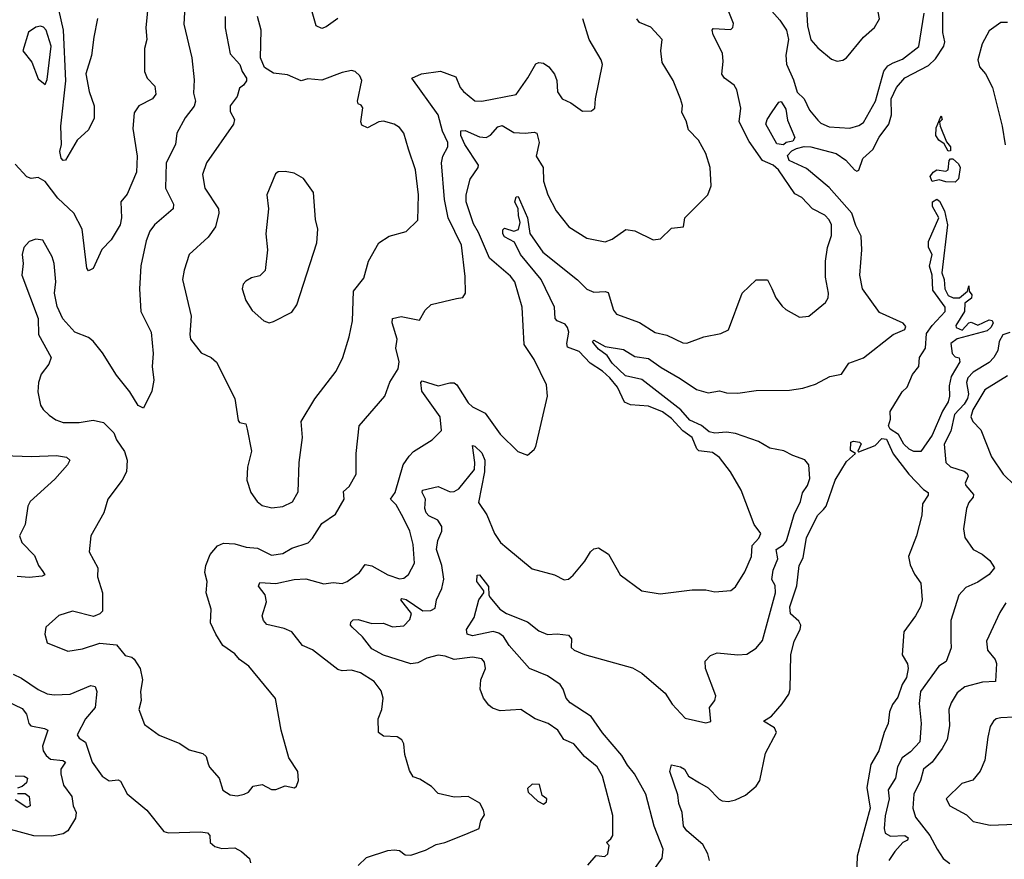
# Model space of a CAD drawing. Extents: x 1268547 to 1425625, y 515768 to 616754.
# Tile 417 of 507: x 1364744 to 1369051, y 589891 to 593561. Entities that reach past the tile are written whole.
import ezdxf

# ---------------------------------------------------------------- set-up
doc = ezdxf.new("R2010")
doc.units = 0

msp = doc.modelspace()

# ---------------------------------------------------------------- linework, layer by layer
at = {"layer": '0CON10XD'}
for points in [[(1368319.5, 593379.5), (1368345, 593384.2), (1368360.8, 593395), (1368435.4, 593484.6), (1368483.4, 593526.6), (1368504.2, 593565), (1368499.4, 593595), (1368455.8, 593645), (1368365, 593698.4), (1368255, 593718.9), (1368206.1, 593713.9), (1368187, 593703), (1368181.2, 593685), (1368189.4, 593535), (1368205, 593473.8), (1368235, 593437.5), (1368295, 593388.6), (1368319.5, 593379.5)], [(1365307.5, 593645), (1365295.6, 593525), (1365300.6, 593475), (1365290, 593435), (1365290, 593335), (1365301.9, 593305), (1365335, 593271.2), (1365340, 593235), (1365324.4, 593215.6), (1365265, 593184.3), (1365245, 593154), (1365238.8, 593085), (1365258.2, 592965), (1365255.3, 592894.7), (1365215, 592798.8), (1365186.7, 592765), (1365189.1, 592695), (1365183.7, 592665), (1365145, 592599.5), (1365102.8, 592557.2), (1365065, 592472.9), (1365045, 592464), (1365037.5, 592475), (1365017.9, 592645), (1364980.3, 592715), (1364911.6, 592781.6), (1364855, 592854.4), (1364825, 592871.4), (1364795, 592867.5), (1364775, 592874.2), (1364725, 592929.4)], [(1365467.3, 593645), (1365462.1, 593542.1), (1365497.3, 593395), (1365508, 593298), (1365505, 593240), (1365512.7, 593205), (1365507.1, 593182.9), (1365467.7, 593132.3), (1365430.8, 593065), (1365425.5, 593015), (1365384.2, 592935.8), (1365382.2, 592825), (1365406.2, 592775), (1365416.9, 592755), (1365415.9, 592734.1), (1365333.1, 592665), (1365312.7, 592637.3), (1365297.1, 592595), (1365273.6, 592485), (1365267.5, 592385), (1365273.5, 592285), (1365319.2, 592195), (1365328.1, 592101.9), (1365323.3, 592045), (1365330.8, 591985), (1365322.3, 591937.7), (1365285, 591862.5), (1365262.5, 591875), (1365226.2, 591935), (1365167, 592007), (1365106, 592105), (1365065, 592156.2), (1365045, 592172.5), (1364985.9, 592195.9), (1364933, 592253), (1364907.6, 592307.6), (1364895.8, 592365), (1364902.2, 592415), (1364894.5, 592495), (1364886.7, 592525), (1364845, 592597.1), (1364815, 592601.9), (1364785, 592590.8), (1364762.9, 592565), (1364755.6, 592535), (1364760, 592495), (1364754.3, 592445), (1364824.3, 592255), (1364825.8, 592185), (1364881.4, 592085), (1364871.4, 592055), (1364838.7, 592011.3), (1364825.8, 591975), (1364822.9, 591935), (1364835.6, 591875.6), (1364846.6, 591856.6), (1364872.5, 591832.5), (1364902.6, 591812.6), (1364935, 591800.6), (1365005, 591800), (1365065, 591810.8), (1365110.9, 591800.9), (1365155.6, 591755.6), (1365167.5, 591725), (1365203, 591673), (1365213.8, 591635), (1365212, 591585), (1365192.1, 591547.9), (1365130, 591465), (1365112, 591405), (1365055.8, 591304.2), (1365048.6, 591235), (1365085.7, 591165), (1365084.4, 591125), (1365105.9, 591055.9), (1365105.8, 590975), (1365095, 590964), (1365067.3, 590952.7), (1364975, 590975.7), (1364915, 590956), (1364859.2, 590905), (1364853.8, 590875), (1364865, 590837.5), (1364955, 590800), (1365019.1, 590810.9), (1365095, 590836), (1365168.3, 590828.3), (1365205, 590781.2), (1365235, 590774.2), (1365245, 590765.8), (1365271.1, 590725), (1365281.5, 590675), (1365272.2, 590625), (1365275.6, 590585), (1365266, 590545), (1365290.8, 590480.8), (1365354, 590434), (1365445, 590396.7), (1365485, 590368.9), (1365545, 590354), (1365559.7, 590339.7), (1365568.8, 590308.8), (1365575, 590293.8), (1365616.2, 590245), (1365633.2, 590193.2), (1365665, 590172.9), (1365695, 590168.9), (1365726.7, 590175), (1365745.4, 590184.6), (1365765, 590210), (1365805, 590217.5), (1365845, 590196.7), (1365865, 590196.7), (1365905, 590212.5), (1365946.4, 590203.6), (1365955, 590210), (1365963.3, 590235), (1365960, 590275), (1365922, 590335), (1365888.1, 590455), (1365863.2, 590593.2), (1365746, 590735), (1365706, 590765), (1365685, 590789.2), (1365632.9, 590825), (1365601.4, 590875), (1365579.2, 590925), (1365581.4, 590985), (1365560, 591055), (1365564.2, 591105), (1365554.2, 591145), (1365558.6, 591175), (1365577.4, 591222.6), (1365608.7, 591261.3), (1365635, 591272.5), (1365685, 591270), (1365735.4, 591255.4)], [(1367975.6, 593665), (1368069, 593559), (1368098.4, 593515), (1368106.9, 593475), (1368094.6, 593405.4), (1368097.2, 593367.2), (1368128.2, 593298.2), (1368144.2, 593245), (1368174.8, 593214.8), (1368199.2, 593165), (1368235, 593121.4), (1368248.8, 593108.8), (1368285, 593093.1), (1368375, 593087.5), (1368415, 593098.5), (1368435, 593111.9), (1368487.1, 593205), (1368523.7, 593336.3), (1368541.2, 593358.8), (1368565, 593373.2), (1368605, 593388.8), (1368676.1, 593443.9), (1368699.6, 593589.6)], [(1365084.2, 593565.8), (1365068.4, 593485), (1365058.3, 593405), (1365033.8, 593325), (1365047.4, 593247.4), (1365070, 593185), (1365069.7, 593130.3), (1365045, 593080), (1364995, 593034), (1364945, 592946.7), (1364935, 592946.2), (1364925, 592956.2), (1364919.6, 592985), (1364926.5, 593015), (1364924.7, 593095), (1364946.5, 593293.5), (1364936.2, 593515), (1364915, 593605.9)], [(1366135, 593566.7), (1366085, 593529.4), (1366065, 593522.7), (1366040.6, 593535), (1366023.2, 593595)], [(1366415, 591031.4), (1366435, 591026.5), (1366507.2, 590977.2), (1366541.9, 590978.1), (1366561.2, 590988.8), (1366566.7, 591025), (1366590.6, 591075), (1366598.6, 591115), (1366590.7, 591175), (1366567.8, 591245), (1366572.7, 591285), (1366590, 591325), (1366590, 591345), (1366573.2, 591373.2), (1366533, 591393), (1366522.1, 591405), (1366516.5, 591425), (1366518.8, 591465), (1366504.7, 591495), (1366506, 591504), (1366575, 591520.3), (1366626.7, 591496.7), (1366645, 591498.5), (1366665, 591510.9), (1366732.9, 591595), (1366735.4, 591625.4), (1366725, 591700), (1366735, 591697.5), (1366765, 591667.3), (1366778.4, 591635), (1366777.1, 591585), (1366750.4, 591450.4), (1366786.6, 591396.6), (1366820.8, 591315), (1366847.5, 591275), (1366875, 591252.9), (1366985, 591161.1), (1367083.9, 591133.9), (1367125, 591112), (1367145, 591116), (1367165, 591132.5), (1367215.4, 591194.6), (1367240, 591235), (1367255, 591248), (1367275, 591252), (1367318.8, 591225), (1367370, 591135), (1367465, 591064), (1367545, 591052), (1367685, 591069.4), (1367745, 591069.2), (1367785, 591060), (1367854.3, 591065.7), (1367875, 591081.2), (1367915, 591148), (1367944.4, 591215), (1367947.4, 591262.6), (1367976.9, 591295), (1367985.7, 591315), (1367956.7, 591355), (1367900, 591505), (1367852.5, 591585), (1367805, 591647.5), (1367775, 591669.5), (1367715, 591676.7), (1367705.6, 591685.6), (1367685.3, 591735), (1367643.9, 591763.9), (1367595, 591818.4), (1367555, 591847), (1367495, 591872), (1367415, 591877.3), (1367389.8, 591889.8), (1367358.6, 591955), (1367325, 591995.8), (1367292.5, 592025), (1367239.1, 592059.1), (1367190.7, 592110.7), (1367139.6, 592129.6), (1367136.5, 592145), (1367145.7, 592195), (1367140.8, 592215), (1367129.8, 592229.8), (1367095, 592244.6), (1367086.2, 592255), (1367083.7, 592305), (1367024.8, 592424.8), (1366935.2, 592535.2), (1366908.4, 592588.4), (1366865, 592612.5), (1366856.9, 592625), (1366857.3, 592642.7), (1366865, 592649.1), (1366905, 592636.5), (1366926.1, 592643.9), (1366933.8, 592675), (1366925.3, 592705.3), (1366924.2, 592735), (1366910, 592765), (1366915, 592786.9), (1366925, 592788.1), (1366965.2, 592695.2), (1366975.9, 592625.9), (1367032.2, 592545), (1367184.1, 592424.1), (1367225, 592382.6), (1367255, 592369.4), (1367305, 592372.7), (1367318.2, 592368.2), (1367340.9, 592290.9), (1367353.9, 592273.9), (1367455, 592238.1), (1367523.7, 592193.7), (1367575, 592182.3), (1367645, 592148.1), (1367662.7, 592147.3), (1367735.8, 592174.2), (1367811.2, 592188.8), (1367843.9, 592206.1), (1367904, 592365), (1367965, 592423.3), (1368015, 592423.3), (1368033.3, 592386.7), (1368050.6, 592345), (1368079.3, 592309.3), (1368095, 592294.3), (1368155, 592261.4), (1368195.5, 592264.5), (1368268.8, 592325), (1368280, 592345), (1368281.5, 592365), (1368268.8, 592435), (1368268.1, 592505), (1368277.1, 592565), (1368295, 592617.5), (1368294.6, 592665), (1368285, 592686.7), (1368265, 592706.5), (1368211.2, 592735), (1368165, 592784), (1368135, 592800), (1368062.9, 592905), (1368039.6, 592925), (1367993.3, 592945), (1367935, 593029.1), (1367890.8, 593115), (1367897.7, 593175), (1367880, 593255), (1367868.6, 593275), (1367826.1, 593306.1), (1367815, 593322.5), (1367821.2, 593378.8), (1367818.1, 593415), (1367777.5, 593495), (1367772.9, 593515), (1367777.5, 593522.5), (1367855, 593518.6), (1367863.4, 593526.6), (1367866.2, 593545), (1367845, 593596.1)], [(1367510, 589835), (1367553.6, 589896.4), (1367558.1, 589935), (1367519.6, 590035), (1367483.2, 590175), (1367433.4, 590265), (1367402, 590302), (1367377.9, 590345), (1367293, 590443), (1367244, 590515), (1367151.4, 590575), (1367134.2, 590595), (1367121.3, 590635), (1367108, 590655), (1367052.2, 590692.2), (1366974.5, 590725), (1366885, 590825.4), (1366860.7, 590865), (1366839.9, 590879.9), (1366815, 590887.3), (1366725, 590867.8), (1366701.9, 590875), (1366698.9, 590895), (1366731.7, 590948.3), (1366752.9, 591025), (1366774.3, 591055), (1366774.3, 591065), (1366743.3, 591105), (1366745, 591132.5), (1366755, 591134.2), (1366795, 591083.8), (1366795.8, 591045), (1366801.4, 591035), (1366844.3, 590985), (1366874, 590965), (1366965, 590928.9), (1367015, 590889.2), (1367053.1, 590873.1), (1367095, 590877.1), (1367145, 590870), (1367157.5, 590855), (1367156.7, 590816.7), (1367168.8, 590805), (1367215, 590786.5), (1367425, 590728.1), (1367465.8, 590705), (1367496.7, 590676.7), (1367567.1, 590617.1), (1367598.3, 590568.3), (1367655, 590507.8), (1367745, 590487.5), (1367767.1, 590492.9), (1367760.5, 590555), (1367784.2, 590585), (1367789.4, 590605), (1367744.3, 590725), (1367742.7, 590757.3), (1367765, 590782), (1367795, 590794), (1367885.6, 590784.4), (1367925, 590787.1), (1367965, 590814.2), (1367992.4, 590847.6), (1368049.2, 591055), (1368047.8, 591087.8), (1368034, 591114), (1368040.3, 591155), (1368059.7, 591205), (1368052.2, 591245), (1368085, 591266.2), (1368097.6, 591282.4), (1368131.7, 591398.3), (1368158.6, 591455), (1368167.8, 591492.2), (1368189.8, 591525), (1368199.6, 591555), (1368195.3, 591615), (1368177.7, 591637.7), (1368125, 591655.4), (1368086.3, 591676.3), (1368025, 591688.8), (1367975, 591716.6), (1367875, 591752.3), (1367835, 591758.5), (1367785, 591753.3), (1367759.1, 591759.1), (1367726.7, 591786.7), (1367675, 591811.2), (1367636.2, 591856.2), (1367465, 591988.2), (1367393.2, 592005), (1367335, 592059.6), (1367313.2, 592093.2), (1367275, 592120.4), (1367254.7, 592145), (1367250, 592155), (1367255, 592160), (1367305, 592133.1), (1367385, 592120), (1367435, 592088.8), (1367495, 592080.7), (1367550.3, 592040.3), (1367633.2, 591993.2), (1367705, 591944.7), (1367755, 591930.3), (1367805, 591939.2), (1367835, 591929.7), (1367885, 591928.7), (1367965, 591940.4), (1368111.7, 591941.7), (1368169.7, 591950.3), (1368225, 591968), (1368287.9, 592002.1), (1368338.1, 592011.9), (1368370.8, 592059.2), (1368435, 592083.1), (1368565, 592185.7), (1368615, 592207.5), (1368619.3, 592219.3), (1368607.5, 592235), (1368505, 592281.4), (1368429.6, 592385), (1368418.2, 592445), (1368428.1, 592555), (1368425.2, 592615), (1368401.1, 592661.1), (1368383.1, 592715), (1368340.3, 592765), (1368285, 592827.6), (1368185, 592911), (1368109.3, 592945), (1368102.2, 592967.7), (1368121.9, 592988.1), (1368141.8, 592998.2), (1368175, 593007.1), (1368205, 593004.8), (1368315, 592975.8), (1368357.4, 592947.4), (1368395, 592904.3), (1368405, 592899.5), (1368415, 592902.8), (1368432.3, 592955), (1368475.7, 592994.3), (1368503.1, 593046.9), (1368546.2, 593105), (1368556.9, 593145), (1368555.1, 593215), (1368578.4, 593265), (1368615, 593306.9), (1368718.6, 593361.4), (1368750, 593390), (1368785.8, 593445), (1368790.4, 593465), (1368781.6, 593505), (1368781.7, 593595)], [(1365642.5, 593575), (1365642.2, 593525), (1365665, 593412.5), (1365707.5, 593365), (1365716.7, 593335), (1365736, 593305), (1365735.9, 593294.1), (1365722.5, 593275), (1365705, 593262.5), (1365696, 593225), (1365664.4, 593185), (1365665, 593160), (1365684.2, 593125), (1365680, 593105), (1365561.1, 592935), (1365543.3, 592885), (1365554.4, 592825), (1365613.8, 592733.8), (1365615.5, 592715), (1365600.9, 592655), (1365569.1, 592610.9), (1365486, 592535), (1365463.4, 592466.6), (1365456.9, 592425), (1365494.5, 592265), (1365488.1, 592185), (1365491.9, 592165), (1365537.5, 592105), (1365581.2, 592085), (1365604.5, 592064.5), (1365685.5, 591905.5), (1365699.2, 591809.2), (1365705, 591800), (1365733.9, 591793.9), (1365739.5, 591770.5), (1365758.6, 591675), (1365740, 591605), (1365737.7, 591547.7), (1365755.8, 591495), (1365782.9, 591455), (1365805, 591436.9), (1365847, 591427)], [(1365735.4, 591255.4), (1365785, 591250.5), (1365845, 591220.4), (1365895, 591228.2), (1365935, 591251.5), (1366005.3, 591274.7), (1366025.3, 591294.7), (1366065, 591358.8), (1366125, 591400), (1366164, 591465), (1366160.8, 591499.2), (1366185, 591520), (1366215.6, 591575), (1366215.5, 591664.5), (1366228.8, 591785), (1366340.8, 591915), (1366363.7, 591976.3), (1366400, 592035), (1366404.5, 592065), (1366389.4, 592125), (1366394.7, 592165), (1366373.8, 592236.2), (1366374.5, 592255), (1366413.3, 592263.3), (1366492.5, 592247.5), (1366518.3, 592291.7), (1366544.3, 592315.7), (1366655, 592341.9), (1366682.7, 592347.3), (1366694, 592365), (1366692.1, 592437.9), (1366676.8, 592575), (1366618.6, 592695), (1366602.8, 592775), (1366589, 592935), (1366594.7, 592965), (1366616.4, 593005), (1366616.3, 593025), (1366593.2, 593073.2), (1366573.9, 593145), (1366460, 593305), (1366501.2, 593325), (1366585, 593335.6), (1366651.2, 593311.2), (1366671.1, 593265), (1366685, 593247.9), (1366735, 593205.7), (1366765, 593204.4), (1366915, 593234.4), (1366967.3, 593307.3), (1367002.1, 593367.9), (1367015, 593374.4), (1367035, 593371.5), (1367058.1, 593355), (1367083, 593323), (1367093.3, 593295), (1367096.4, 593246.4), (1367116.2, 593215), (1367155, 593198), (1367205, 593161.2), (1367245, 593162), (1367260, 593175), (1367262.2, 593215), (1367292.5, 593365), (1367286.8, 593385), (1367234.5, 593475), (1367207.5, 593565)], [(1365847, 591427), (1365895, 591433.1), (1365936.9, 591453.1), (1365962.8, 591497.2), (1365967.1, 591625), (1365980.5, 591735), (1365975.6, 591805), (1366035, 591904.4), (1366128.6, 592025), (1366157.1, 592085), (1366185.5, 592175), (1366199.5, 592245), (1366204.5, 592375), (1366249.1, 592430.9), (1366270, 592505), (1366315, 592585.7), (1366360, 592615), (1366435, 592635.8), (1366485.5, 592684.5), (1366488.9, 592795), (1366475.4, 592905), (1366445.4, 592995.4), (1366424.7, 593064.7), (1366405, 593090), (1366382, 593105), (1366335, 593116.9), (1366315, 593114.5), (1366265, 593089.1), (1366240.2, 593100.2), (1366235.6, 593115), (1366245.7, 593175.7), (1366237.7, 593187.7), (1366224, 593194), (1366222, 593205), (1366240.8, 593295), (1366232, 593315), (1366211.2, 593335), (1366195, 593338.9), (1366155, 593330.6), (1366065, 593297.1), (1366005, 593303.3), (1365975, 593293.8), (1365915, 593320), (1365855, 593327.5), (1365815, 593352.5), (1365796.9, 593395), (1365800.6, 593515), (1365784, 593575)], [(1366695, 590001.4), (1366753.9, 590026.1), (1366760.5, 590059.5), (1366776.7, 590085), (1366773.3, 590105), (1366756.4, 590136.4), (1366705, 590165.8), (1366645, 590162), (1366575, 590178.8), (1366545, 590208.8), (1366495, 590241.2), (1366465, 590251.2), (1366448.7, 590278.7), (1366428.3, 590348.3), (1366424, 590395), (1366415, 590413.3), (1366395, 590426), (1366335, 590429.4), (1366313.1, 590445), (1366312.5, 590505), (1366328.2, 590545), (1366334.3, 590595), (1366325, 590626.7), (1366295, 590668), (1366235, 590705.3), (1366195, 590717.1), (1366155, 590714.4), (1366135, 590720), (1366025, 590806.9), (1365981.4, 590825), (1365935, 590885.3), (1365900.3, 590900.3), (1365825, 590916.7), (1365810, 590935), (1365804.5, 590955), (1365823.4, 591016.6), (1365817.4, 591047.4), (1365788.8, 591085), (1365795, 591100.4), (1365865, 591096.5), (1365945, 591113.5), (1365995, 591117.5), (1366075, 591095.5), (1366115, 591101.4), (1366155, 591097.1), (1366176.7, 591105), (1366230, 591145), (1366255, 591180), (1366285, 591174), (1366354.7, 591134.7), (1366405, 591116.7), (1366425, 591119.4), (1366445, 591135.8), (1366471.5, 591185), (1366465, 591266.7), (1366450, 591325), (1366421.7, 591385), (1366390.1, 591440.1), (1366365.6, 591465), (1366386.2, 591493.8), (1366421.5, 591615), (1366447, 591653), (1366467, 591673), (1366548.6, 591725), (1366588.5, 591765), (1366583.8, 591825), (1366503.2, 591936.8), (1366499.2, 591975), (1366505, 591982), (1366575, 591961.2), (1366625, 591974.4), (1366645, 591973.1), (1366655.6, 591965), (1366705, 591886.9), (1366725, 591868.6), (1366780.4, 591840.4), (1366845, 591750), (1366923.6, 591673.6), (1366965, 591657.5), (1366995, 591682.5), (1367001.2, 591695), (1367052, 591915), (1367048, 591965), (1366993.8, 592075), (1366951.1, 592141.1), (1366942.3, 592305), (1366909.2, 592415), (1366890.6, 592440.6), (1366798.8, 592518.8), (1366750.7, 592630.7), (1366728.3, 592668.3), (1366696.9, 592765), (1366696.2, 592795), (1366715, 592863.3), (1366750, 592915), (1366751.1, 592925), (1366691.7, 593015), (1366673.6, 593055), (1366674.3, 593075), (1366693.1, 593076.9), (1366755, 593048.6), (1366784.3, 593045.7), (1366803.7, 593056.3), (1366835, 593093.1), (1366855, 593098.2), (1366905, 593067.5), (1366955.4, 593064.6), (1366995, 593070), (1367005.4, 593065.4), (1367016.9, 593025), (1367003.3, 592965), (1367033.5, 592915), (1367035.6, 592855), (1367054.5, 592795), (1367090.6, 592725), (1367145.5, 592655.5), (1367225, 592605.8), (1367305, 592590), (1367335, 592602), (1367395, 592643.3), (1367435, 592638.8), (1367515, 592598.8), (1367546.2, 592603.8), (1367595, 592650), (1367647.5, 592655), (1367653.3, 592695), (1367753.8, 592795), (1367768.6, 592835), (1367764, 592915), (1367745, 592976.7), (1367712.9, 593035), (1367669.7, 593079.7), (1367659.1, 593119.1), (1367640.8, 593155), (1367643.3, 593186.7), (1367634.2, 593215), (1367602, 593295), (1367553.7, 593373.7), (1367548.4, 593425), (1367553.6, 593475), (1367505, 593527.9), (1367455, 593548.6), (1367442.9, 593565)], [(1369065, 593548.2), (1369035, 593549.1), (1368985, 593513.1), (1368953.5, 593455), (1368934.7, 593385), (1368942.2, 593355), (1368967.9, 593325), (1368999, 593265), (1369041.2, 593095), (1369054.1, 593014.1)], [(1364855, 593277.5), (1364865, 593300), (1364881.8, 593445), (1364860, 593515), (1364848.7, 593528.7), (1364835, 593533.3), (1364815, 593528.9), (1364782.7, 593507.3), (1364758.6, 593425), (1364797.5, 593375), (1364825, 593303.3), (1364855, 593277.5)], [(1368085, 593014), (1368055, 593018), (1368008, 593105), (1368013.3, 593125), (1368035, 593158), (1368065, 593200), (1368075, 593203.3), (1368095, 593170), (1368102.5, 593122.5), (1368134.2, 593045.8), (1368125, 593030.8), (1368096, 593024), (1368085, 593014)], [(1368805, 592986.7), (1368788, 593018), (1368763.8, 593035), (1368751.2, 593055), (1368752.3, 593087.7), (1368775, 593140.8), (1368778.5, 593125), (1368767, 593113), (1368769.4, 593095), (1368797.1, 593027.1), (1368815.2, 593005.2), (1368815, 592988), (1368805, 592986.7)], [(1368835, 592850.3), (1368795, 592852.3), (1368765, 592861.2), (1368735, 592854.5), (1368726.8, 592875), (1368739.2, 592895), (1368755, 592905.3), (1368795, 592899.6), (1368804.3, 592905), (1368810, 592945), (1368815, 592953.1), (1368825, 592953.3), (1368850.8, 592930.9), (1368858, 592915), (1368850, 592865), (1368835, 592850.3)], [(1365835, 592236.2), (1365855, 592241.4), (1365935, 592283.3), (1365955.7, 592314.3), (1366044.3, 592585), (1366048, 592645), (1366038.3, 592688.3), (1366029.4, 592805), (1365985, 592867.1), (1365945, 592890.8), (1365905, 592898), (1365875, 592896), (1365862.7, 592887.3), (1365824.4, 592795.6), (1365833.1, 592735), (1365820.8, 592625), (1365828.1, 592555), (1365818, 592465), (1365795, 592441.2), (1365757.9, 592432.1), (1365732.6, 592417.4), (1365721.4, 592405), (1365717.1, 592385), (1365733.4, 592333.4), (1365760.3, 592290.3), (1365812.5, 592245), (1365835, 592236.2)], [(1368685, 591674), (1368655, 591674), (1368635, 591684), (1368611.5, 591705), (1368587.9, 591747.9), (1368551.1, 591771.1), (1368544.3, 591785), (1368552.1, 591815), (1368551.4, 591848.6), (1368604.4, 591935), (1368625, 591954.4), (1368649.6, 592010.4), (1368677.1, 592045), (1368679.2, 592085), (1368705.4, 592125), (1368710.2, 592189.8), (1368734.7, 592225), (1368791.6, 592285), (1368791.4, 592305), (1368738.3, 592378.3), (1368735.3, 592445), (1368724, 592484), (1368735.6, 592535), (1368718.9, 592565), (1368719.1, 592590.9), (1368763.5, 592695), (1368736.7, 592745), (1368735.9, 592765), (1368755, 592777.3), (1368767.3, 592767.3), (1368789.4, 592725), (1368802.5, 592665), (1368776.7, 592455), (1368787.6, 592425), (1368790.6, 592385), (1368805.5, 592355), (1368826.7, 592345), (1368854.5, 592345.5), (1368890, 592375), (1368895, 592397.5), (1368897.5, 592375), (1368908.3, 592358.3), (1368906.4, 592343.6), (1368877.5, 592322.5), (1368876.5, 592285), (1368838.5, 592225), (1368840, 592215), (1368866.5, 592203.5), (1368895, 592235.5), (1368905, 592239.1), (1368935, 592225.5), (1368985, 592249.1), (1368996.9, 592246.9), (1369001.8, 592235), (1368992.1, 592215), (1368975, 592200.5), (1368845, 592166.1), (1368816.2, 592145), (1368822, 592102), (1368835, 592087.5), (1368853, 592083), (1368856, 592066), (1368818.5, 592001.5), (1368808.9, 591961.1), (1368810.6, 591915), (1368805, 591891.2), (1368779.8, 591850.2), (1368735, 591744.4), (1368685, 591674)], [(1369075, 592193.3), (1369043.9, 592183.9), (1369028.6, 592155), (1369021.6, 592115), (1369005, 592084.4), (1368985, 592063.3), (1368915, 592020), (1368890.8, 591995), (1368885.8, 591975), (1368893.6, 591925), (1368889.6, 591905), (1368875, 591880.8), (1368832, 591835), (1368817.3, 591762.7), (1368787.8, 591705), (1368795.3, 591625), (1368815, 591607), (1368875, 591587.5), (1368888, 591578), (1368893.1, 591565), (1368880, 591535), (1368882, 591525), (1368915.5, 591485), (1368915, 591473.8), (1368895, 591450.8), (1368884.7, 591425), (1368872.6, 591335), (1368877.6, 591297.6), (1368915, 591245.7), (1368954.3, 591225), (1368987, 591197), (1369007.5, 591165), (1368984.1, 591135.9), (1368935, 591102.9), (1368881.7, 591078.3), (1368851.1, 591045), (1368816.5, 590935), (1368816.7, 590846.7), (1368818.7, 590815), (1368795.6, 590755), (1368764.7, 590735.3), (1368684.4, 590625), (1368677.5, 590572.5), (1368686.7, 590485), (1368681.7, 590405), (1368639.8, 590360.2), (1368604.3, 590335), (1368583.9, 590295), (1368575.2, 590245), (1368543.1, 590195), (1368546.5, 590155), (1368529.2, 590080.8), (1368525.3, 590025), (1368529.6, 590005), (1368552.4, 589992.4), (1368615, 589994.7), (1368629.5, 589985), (1368627.3, 589975), (1368606.4, 589963.6), (1368571.3, 589925), (1368545.6, 589885)], [(1369065, 592004.6), (1368965, 591943.7), (1368912.2, 591855), (1368904.7, 591825), (1368912.7, 591805), (1368947.8, 591767.8), (1368995, 591650), (1369046.2, 591575), (1369096.7, 591525)], [(1367761.5, 589885), (1367753.6, 589915), (1367731.5, 589955), (1367661.5, 590015), (1367646.8, 590035), (1367641.9, 590095), (1367627.5, 590135), (1367622.8, 590172.8), (1367587.1, 590275), (1367595, 590303.3), (1367635, 590295.6), (1367651.4, 590285), (1367670, 590255), (1367717.5, 590225), (1367755, 590203.8), (1367803.7, 590153.7), (1367816.4, 590146.4), (1367843.7, 590143.7), (1367875, 590150.4), (1367918.1, 590171.9), (1367965, 590210), (1367981.7, 590235), (1368005.8, 590355), (1368054.1, 590445), (1368046, 590466), (1367998, 590495), (1368032.9, 590517.1), (1368079, 590571), (1368107.5, 590612.5), (1368114.2, 590635), (1368117.4, 590785), (1368131.6, 590845), (1368157.4, 590895), (1368161, 590915), (1368152.1, 590932.1), (1368115, 590964), (1368112, 590995), (1368143.6, 591086.4), (1368152.9, 591175), (1368170.6, 591209.4), (1368185, 591297.1), (1368234.6, 591395), (1368260.2, 591419.8), (1368270.7, 591435), (1368311.4, 591548.6), (1368360.7, 591629.3), (1368400, 591665), (1368378.3, 591678.3), (1368380, 591715), (1368390.6, 591719.4), (1368417.5, 591715), (1368425, 591707.5), (1368410, 591675), (1368415, 591672.5), (1368485, 591700.4), (1368515, 591730.8), (1368535, 591727.5), (1368563.9, 591663.9), (1368632.9, 591575), (1368697.5, 591507.5), (1368717.5, 591495), (1368717, 591483), (1368693.3, 591445), (1368690, 591395), (1368666.7, 591305), (1368631.2, 591215), (1368638.3, 591178.3), (1368657.3, 591137.3), (1368685, 591097.5), (1368692, 591025), (1368684, 590995), (1368662.5, 590955), (1368610.6, 590885), (1368603.3, 590785), (1368626.9, 590745), (1368630.5, 590725), (1368622.1, 590685), (1368603.5, 590655), (1368585, 590600), (1368561.9, 590568.1), (1368547.9, 590535), (1368542.1, 590485), (1368524.5, 590445), (1368502.2, 590365), (1368466.7, 590305), (1368449, 590205), (1368463.3, 590115), (1368407.5, 589905), (1368402.1, 589775)], [(1364675, 591656.2), (1364795, 591651.3), (1364905, 591656.4), (1364948.7, 591648.7), (1364963.3, 591635), (1364953.8, 591615), (1364897.2, 591552.8), (1364789.5, 591455), (1364780, 591435), (1364768.5, 591355), (1364743.3, 591305), (1364753.3, 591275), (1364809.3, 591219.3), (1364826.2, 591175), (1364845, 591148.9), (1364854.2, 591135), (1364841.8, 591128.2), (1364785, 591123.1), (1364733.3, 591126.8)], [(1367228.8, 589865), (1367265, 589907.5), (1367303, 589903), (1367316.7, 589915), (1367321.7, 589951.7), (1367310, 589965), (1367330, 589980), (1367338, 589995), (1367337.7, 590082.3), (1367292.5, 590255), (1367270, 590295), (1367215, 590340), (1367167.5, 590395), (1367124.2, 590415), (1367097.5, 590455), (1367055, 590483.8), (1366998, 590505), (1366935.6, 590545.6), (1366845, 590540), (1366812.1, 590552.1), (1366796, 590565), (1366772, 590595), (1366758.6, 590635), (1366760.8, 590675), (1366782, 590725), (1366776.7, 590753.3), (1366765, 590767.5), (1366725, 590774.4), (1366645, 590764.1), (1366605, 590779.1), (1366575, 590782.7), (1366525, 590770.8), (1366485, 590749.7), (1366455, 590744.7), (1366335, 590783.5), (1366285, 590811.2), (1366243.3, 590863.3), (1366198.1, 590905), (1366191.4, 590915), (1366192.4, 590927.6), (1366202.7, 590937.3), (1366225, 590939.7), (1366285, 590921.5), (1366335, 590922.7), (1366375, 590907.7), (1366425, 590911.6), (1366450.8, 590939.2), (1366458.4, 590965), (1366410.9, 591025), (1366415, 591031.4)], [(1369057.6, 591012.4), (1369030.4, 590969.6), (1368972.8, 590845), (1368976.9, 590805), (1369010.6, 590765), (1369016.6, 590746.6), (1369012.5, 590667.5), (1368955, 590665.3), (1368877.5, 590645), (1368845, 590618.6), (1368817.7, 590575), (1368808.2, 590545), (1368810.7, 590475), (1368800, 590415), (1368778.9, 590375), (1368735.4, 590315), (1368697.1, 590285), (1368684.7, 590235), (1368654.1, 590175), (1368650.9, 590115), (1368662.3, 590075), (1368724.5, 589995), (1368756.7, 589935), (1368783.8, 589893.8), (1368812.6, 589872.6)], [(1364715, 590700), (1364752.2, 590682.2), (1364825, 590632.5), (1364865, 590614.6), (1364895, 590609.6), (1364965, 590612.3), (1365055, 590650), (1365075, 590646.9), (1365082, 590625), (1365074.6, 590555), (1365031.8, 590505), (1364995.6, 590435), (1365005, 590421.1), (1365032.5, 590402.5), (1365060.5, 590315), (1365105, 590254.4), (1365135, 590234.5), (1365175, 590238.1), (1365185, 590232.5), (1365215, 590177.1), (1365300.6, 590105), (1365375, 590012.5), (1365395, 590006.5), (1365535, 590010.9), (1365565, 590006.5), (1365576, 589995), (1365576.7, 589965), (1365597.3, 589947.3), (1365628.8, 589938.8), (1365685, 589940.6), (1365715, 589925.6), (1365749.5, 589895), (1365753.8, 589875)], [(1364690.3, 590580.3), (1364755, 590550), (1364774.7, 590525), (1364784.5, 590485), (1364792.5, 590475), (1364853.3, 590463.3), (1364867.1, 590455), (1364844.6, 590385), (1364846.5, 590365), (1364859.6, 590345), (1364879.1, 590329.1), (1364933.2, 590323.2), (1364945, 590315.7), (1364924.2, 590285), (1364924.2, 590265), (1364935.3, 590215), (1364971.9, 590165), (1364978.1, 590125), (1364991.5, 590095), (1364988.8, 590071.2), (1364954.4, 590015), (1364935, 590001.8), (1364885, 589992.1), (1364806.5, 589993.5), (1364637.9, 590037.9)], [(1369092.3, 590512.3), (1369035, 590510), (1369014.2, 590505), (1369002.9, 590495), (1368989.1, 590470.9), (1368977.8, 590425), (1368965.5, 590324.5), (1368944.4, 590275.6), (1368913.3, 590236.7), (1368865, 590222.2), (1368796, 590155), (1368812, 590125), (1368885, 590085.7), (1368915, 590055.6), (1368989.3, 590040.7), (1369135, 590046.5)], [(1364725, 590256), (1364763.8, 590253.8), (1364778.1, 590245), (1364774.3, 590225), (1364755, 590208.9), (1364735, 590201.4)], [(1364735, 590179.2), (1364768.1, 590178.1), (1364785.4, 590165.4), (1364790, 590125), (1364775, 590117.5), (1364725, 590150.8)], [(1367035, 590132.5), (1367048.3, 590141.7), (1367050, 590155), (1367030, 590170), (1367018.3, 590218.3), (1366985, 590220), (1366965, 590200), (1366967.5, 590185), (1367010, 590145), (1367035, 590132.5)], [(1366225, 589864.2), (1366260.8, 589899.2), (1366355, 589929.2), (1366381.9, 589931.9), (1366405, 589928.8), (1366430.3, 589910.3), (1366455, 589909.4), (1366519.1, 589930.9), (1366565, 589956), (1366603.9, 589963.9), (1366695, 590001.4)]]:
    msp.add_lwpolyline(points, dxfattribs=at)

doc.saveas('drawing.dxf')
